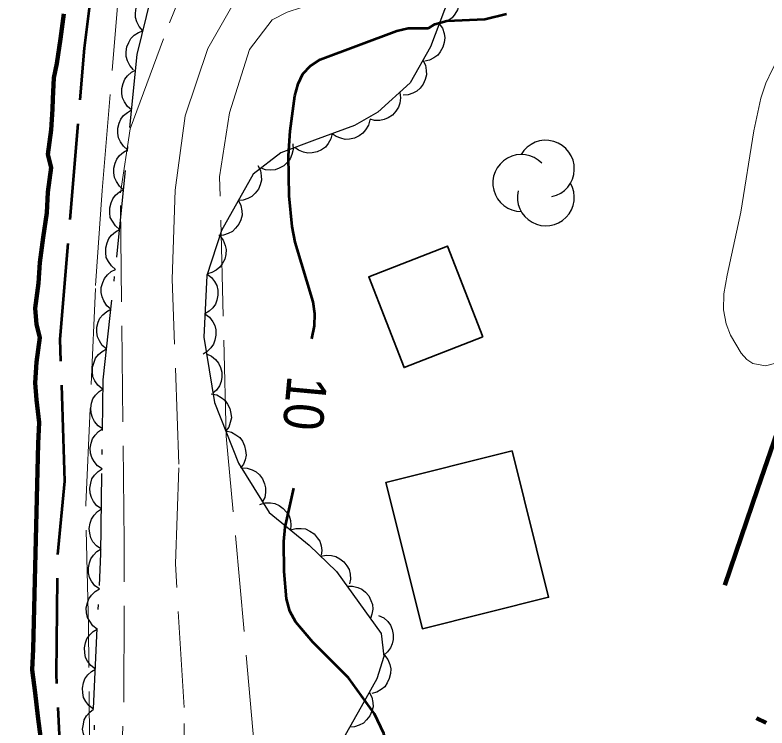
# Model space of a CAD drawing. Extents: x 355726 to 357533, y 5103782 to 5105258.
# Drawn here: x 355987.7 to 356015.89, y 5104906.29 to 5104933 of the extents above; entities that cross this region are included whole.
import ezdxf
from ezdxf.enums import TextEntityAlignment as Align

# ---------------------------------------------------------------- set-up
doc = ezdxf.new("R2010")
doc.units = 0
doc.header["$LTSCALE"] = 0.6
for name, pattern in [('DASH_DOUBLE_DOT', [9.2, 5, -1.2, 0.3, -1.2, 0.3, -1.2]), ('DOT_DASHED', [7.7, 5, -1.2, 0.3, -1.2]), ('LONG_DASHED', [7.5, 6, -1.5])]:
    doc.linetypes.add(name, pattern=pattern)
for name, color, linetype, lineweight in [('1', 7, 'LONG_DASHED', 53), ('2', 7, 'LONG_DASHED', 13), ('3', 7, 'Continuous', 140), ('31', 7, 'Continuous', 35), ('37', 7, 'Continuous', 13), ('4', 7, 'DASH_DOUBLE_DOT', 53), ('44', 7, 'Continuous', 25)]:
    doc.layers.add(name, color=color, linetype=linetype, lineweight=lineweight)

msp = doc.modelspace()

# ---------------------------------------------------------------- linework, layer by layer
at = {"layer": '1'}
for points in [[(355995.93, 5104844.99), (355995.69, 5104847.03), (355994.96, 5104852.24), (355993.97, 5104856.3), (355993.41, 5104859.72), (355992.6, 5104866.38), (355992.34, 5104868.93), (355991.55, 5104873.68), (355991.05, 5104879.67), (355990.3, 5104883.79), (355989.66, 5104889.36), (355989.42, 5104892.1), (355989.23, 5104895.81), (355989.55, 5104899.53), (355989.49, 5104903.47), (355989.25, 5104908.31), (355989.3, 5104912.79), (355989.57, 5104915.54), (355989.39, 5104920.85), (355990.3, 5104931.75), (355991.2, 5104938.96)], [(356003.2, 5104932.5), (356003.43, 5104932.65), (356003.88, 5104932.78), (356005.31, 5104932.84), (356006.12, 5104933.04)]]:
    msp.add_lwpolyline(points, dxfattribs=at)
at = {"layer": '1', "linetype": 'Continuous'}
for points in [[(355998.83, 5104920.87), (355998.92, 5104921.36), (355998.94, 5104921.8), (355998.87, 5104922.26), (355998.2, 5104924.49), (355998.09, 5104925.08), (355997.97, 5104926.23), (355997.95, 5104927.72), (355998.01, 5104928.66), (355998.19, 5104929.97), (355998.31, 5104930.42), (355998.49, 5104930.79), (355998.78, 5104931.09), (355999.14, 5104931.33), (356002.01, 5104932.4), (356002.44, 5104932.51), (356003.2, 5104932.5)], [(356005.24, 5104887.88), (356005.05, 5104890.29), (356004.77, 5104891.9), (356004.11, 5104894.25), (356003.96, 5104894.94), (356003.53, 5104898.7), (356002.86, 5104900.9), (356002.43, 5104902.99), (356001.83, 5104904.73), (356001.52, 5104906.09), (356001.17, 5104906.82), (356000.2, 5104908.17), (355998.86, 5104909.51), (355998.23, 5104910.26), (355998, 5104910.67), (355997.88, 5104911.13), (355997.79, 5104912.16), (355997.78, 5104913.28), (355997.82, 5104913.82), (355998.15, 5104915.28)]]:
    msp.add_lwpolyline(points, dxfattribs=at)
at = {"layer": '2'}
for points in [[(355996.85, 5104844.58), (355996.34, 5104849.47), (355995.85, 5104852.65), (355994.57, 5104857.97), (355994.01, 5104862.78), (355992.85, 5104869.54), (355992.28, 5104875.56), (355991.8, 5104881.73), (355990.57, 5104890.83), (355990.45, 5104892.9), (355990.48, 5104895.58), (355990.41, 5104897.92), (355990.51, 5104904.06), (355990.45, 5104910.1), (355990.35, 5104914.66), (355990.72, 5104922.86), (355990.96, 5104926.43), (355991.87, 5104937.32), (355992.2, 5104940.54), (355992.65, 5104949.4), (355992.59, 5104951.93), (355992.29, 5104955.8), (355988.9, 5104977.65), (355987.7, 5104986.35)], [(355998.45, 5104845.89), (355998.09, 5104847.2), (355997.82, 5104848.65), (355997.34, 5104850.62), (355996.85, 5104853.79), (355995.7, 5104861.43), (355995.31, 5104865.65), (355995.21, 5104867.41), (355994.94, 5104868.86), (355993.87, 5104873.66), (355993.14, 5104877.47), (355992.93, 5104879.38), (355992.85, 5104883.55), (355991.58, 5104893.8), (355991.35, 5104896.97), (355991.26, 5104899.36), (355991.61, 5104902.77), (355991.78, 5104907.27), (355991.79, 5104913.26), (355991.65, 5104926.34), (355992.01, 5104928.73), (355993.49, 5104932.7), (355995.39, 5104937.43)], [(355997.29, 5104900.18), (355997.22, 5104902.14), (355996.69, 5104905.43), (355995.62, 5104917.22), (355995.37, 5104926.94), (355995.74, 5104929.33), (355996.49, 5104931.7), (355997.34, 5104932.82), (355997.9, 5104933.1), (356000.13, 5104933.84), (356001.32, 5104934.17), (356003.64, 5104935.05), (356004.14, 5104935.57), (356004.4, 5104936.03), (356004.27, 5104936.5), (356003.75, 5104936.99), (356003.21, 5104937.3)], [(355994.1, 5104889.78), (355993.84, 5104893.04), (355993.83, 5104895.01), (355993.7, 5104896.78), (355993.69, 5104897.97), (355993.8, 5104900.15), (355994.05, 5104902.86), (355994.04, 5104907.06), (355993.71, 5104912.44), (355993.84, 5104916.17), (355993.59, 5104923.1), (355993.7, 5104926.44), (355994.08, 5104929.22), (355994.93, 5104931.74), (355995.88, 5104933.4)]]:
    msp.add_lwpolyline(points, dxfattribs=at)
at = {"layer": '2', "linetype": 'Continuous'}
msp.add_lwpolyline([(356016.7, 5104920.08), (356015.83, 5104919.86), (356015.36, 5104919.95), (356015.13, 5104920.09), (356014.92, 5104920.33), (356014.52, 5104921), (356014.35, 5104921.43), (356014.25, 5104921.95), (356014.27, 5104922.55), (356014.39, 5104923.25), (356014.91, 5104925.61), (356015.39, 5104928.66), (356015.66, 5104929.88), (356015.84, 5104930.44), (356016.08, 5104930.94), (356016.98, 5104932.62), (356017.49, 5104933.47), (356017.78, 5104933.9), (356018.12, 5104934.26), (356018.44, 5104934.8), (356018.82, 5104934.75), (356019.52, 5104934.55), (356020.56, 5104934.08)], dxfattribs=at)
at = {"layer": '3'}
msp.add_line((356015.49, 5104906.66), (356015.85, 5104906.49), dxfattribs=at)
at = {"layer": '31'}
for points in [[(356005.23, 5104920.94), (356002.28, 5104919.79), (356000.96, 5104923.19), (356003.91, 5104924.34), (356005.23, 5104920.94)], [(356006.33, 5104916.67), (356007.7, 5104911.19), (356002.97, 5104910.01), (356001.6, 5104915.49), (356006.33, 5104916.67)]]:
    msp.add_lwpolyline(points, close=True, dxfattribs=at)
at = {"layer": '37', "lineweight": 90}
msp.add_lwpolyline([(356014.31, 5104911.64), (356015.53, 5104915.24), (356017.13, 5104919.87)], dxfattribs=at)
at = {"layer": '4', "linetype": 'Continuous', "lineweight": 90}
msp.add_lwpolyline([(355989.53, 5104933.04), (355989.4, 5104932.11), (355989.27, 5104931.18), (355989.16, 5104930.64), (355989.12, 5104929.86), (355989.1, 5104929.47), (355989.06, 5104928.69), (355988.93, 5104927.77), (355989.06, 5104927.29), (355988.93, 5104926.36), (355988.89, 5104925.59), (355988.76, 5104924.66), (355988.63, 5104923.73), (355988.58, 5104922.95), (355988.46, 5104922.02), (355988.5, 5104921.4), (355988.63, 5104920.92), (355988.5, 5104919.99), (355988.46, 5104919.22), (355988.5, 5104918.59), (355988.61, 5104917.73), (355988.57, 5104916.95), (355988.38, 5104909.25), (355988.34, 5104908.47), (355988.45, 5104907.61), (355988.56, 5104906.74), (355988.67, 5104905.88)], dxfattribs=at)
at = {"layer": '44', "linetype": 'DOT_DASHED'}
for points in [[(355990.89, 5104902.51), (355990.64, 5104907.02), (355990.92, 5104912.82), (355991, 5104919.33), (355991.54, 5104924.19), (355992.28, 5104931.52), (355993.34, 5104935.88)], [(356004.09, 5104933.95), (356003.27, 5104931.81), (356002.51, 5104930.46), (356001.3, 5104929.36), (356000.42, 5104928.86), (355998.93, 5104928.31), (355997.66, 5104927.83), (355996.62, 5104927.03), (355995.44, 5104924.92), (355994.89, 5104923.24), (355994.78, 5104920.93), (355995.18, 5104918.49), (355996.08, 5104916.21), (355997.23, 5104914.37), (355998.72, 5104913.14), (355999.75, 5104912.16), (356001.42, 5104909.83), (356001.53, 5104908.97), (356001.26, 5104908.14), (356000.67, 5104907.08), (356000.08, 5104906.03)]]:
    msp.add_lwpolyline(points, dxfattribs=at)
at = {"layer": '44'}
for points in [[(356004.14, 5104934.07), (356004.26, 5104933.9), (356004.32, 5104933.71), (356004.35, 5104933.54), (356004.33, 5104933.37), (356004.28, 5104933.19), (356004.18, 5104933.03), (356004.08, 5104932.89), (356003.94, 5104932.79), (356003.77, 5104932.71), (356003.6, 5104932.67)], [(355992.49, 5104932.4), (355992.35, 5104932.56), (355992.27, 5104932.74), (355992.22, 5104932.9), (355992.21, 5104933.07), (355992.24, 5104933.26), (355992.32, 5104933.43), (355992.4, 5104933.57), (355992.53, 5104933.69), (355992.68, 5104933.8), (355992.85, 5104933.86)], [(356003.6, 5104932.67), (356003.72, 5104932.5), (356003.78, 5104932.3), (356003.81, 5104932.14), (356003.79, 5104931.97), (356003.74, 5104931.79), (356003.64, 5104931.62), (356003.55, 5104931.49), (356003.4, 5104931.39), (356003.24, 5104931.31), (356003.06, 5104931.27)], [(355992.14, 5104930.94), (355992, 5104931.1), (355991.91, 5104931.28), (355991.86, 5104931.44), (355991.86, 5104931.62), (355991.89, 5104931.8), (355991.96, 5104931.97), (355992.04, 5104932.12), (355992.17, 5104932.24), (355992.33, 5104932.34), (355992.49, 5104932.4)], [(356002.99, 5104931.3), (356003.08, 5104931.12), (356003.11, 5104930.92), (356003.12, 5104930.75), (356003.07, 5104930.58), (356003, 5104930.41), (356002.88, 5104930.26), (356002.76, 5104930.15), (356002.61, 5104930.07), (356002.43, 5104930.01), (356002.25, 5104930)], [(355992.07, 5104929.44), (355991.91, 5104929.57), (355991.8, 5104929.74), (355991.73, 5104929.89), (355991.7, 5104930.06), (355991.7, 5104930.25), (355991.75, 5104930.43), (355991.81, 5104930.59), (355991.92, 5104930.72), (355992.06, 5104930.85), (355992.22, 5104930.93)], [(356002.12, 5104930.1), (356002.15, 5104929.9), (356002.12, 5104929.7), (356002.07, 5104929.54), (356001.97, 5104929.39), (356001.85, 5104929.25), (356001.69, 5104929.15), (356001.54, 5104929.08), (356001.37, 5104929.05), (356001.18, 5104929.05), (356001.01, 5104929.09)], [(355991.92, 5104927.95), (355991.76, 5104928.08), (355991.65, 5104928.25), (355991.58, 5104928.4), (355991.55, 5104928.57), (355991.55, 5104928.76), (355991.6, 5104928.94), (355991.66, 5104929.09), (355991.77, 5104929.23), (355991.91, 5104929.35), (355992.07, 5104929.44)], [(356001, 5104929.07), (356000.95, 5104928.87), (356000.84, 5104928.7), (356000.74, 5104928.57), (356000.6, 5104928.47), (356000.43, 5104928.39), (356000.24, 5104928.35), (356000.08, 5104928.34), (355999.91, 5104928.38), (355999.74, 5104928.45), (355999.59, 5104928.55)], [(355999.59, 5104928.56), (355999.54, 5104928.36), (355999.44, 5104928.18), (355999.34, 5104928.05), (355999.19, 5104927.95), (355999.03, 5104927.87), (355998.84, 5104927.83), (355998.68, 5104927.82), (355998.51, 5104927.86), (355998.33, 5104927.93), (355998.19, 5104928.03)], [(355998.11, 5104928.17), (355998.12, 5104927.96), (355998.07, 5104927.77), (355998.01, 5104927.61), (355997.9, 5104927.47), (355997.77, 5104927.35), (355997.6, 5104927.26), (355997.45, 5104927.2), (355997.27, 5104927.18), (355997.09, 5104927.2), (355996.92, 5104927.26)], [(355991.77, 5104926.45), (355991.61, 5104926.59), (355991.5, 5104926.76), (355991.43, 5104926.91), (355991.4, 5104927.08), (355991.4, 5104927.26), (355991.45, 5104927.45), (355991.51, 5104927.6), (355991.62, 5104927.74), (355991.76, 5104927.86), (355991.92, 5104927.95)], [(355996.8, 5104927.36), (355996.9, 5104927.17), (355996.93, 5104926.97), (355996.94, 5104926.81), (355996.89, 5104926.63), (355996.82, 5104926.47), (355996.7, 5104926.32), (355996.58, 5104926.2), (355996.43, 5104926.12), (355996.25, 5104926.06), (355996.07, 5104926.05)], [(355991.62, 5104924.96), (355991.46, 5104925.1), (355991.35, 5104925.27), (355991.27, 5104925.41), (355991.25, 5104925.59), (355991.25, 5104925.77), (355991.3, 5104925.96), (355991.36, 5104926.11), (355991.47, 5104926.25), (355991.61, 5104926.37), (355991.77, 5104926.45)], [(355996.07, 5104926.05), (355996.16, 5104925.86), (355996.2, 5104925.66), (355996.21, 5104925.5), (355996.16, 5104925.33), (355996.09, 5104925.16), (355995.97, 5104925.01), (355995.85, 5104924.89), (355995.69, 5104924.81), (355995.52, 5104924.75), (355995.34, 5104924.74)], [(355991.47, 5104923.47), (355991.31, 5104923.6), (355991.2, 5104923.77), (355991.12, 5104923.92), (355991.1, 5104924.1), (355991.1, 5104924.28), (355991.15, 5104924.46), (355991.21, 5104924.62), (355991.32, 5104924.75), (355991.46, 5104924.88), (355991.62, 5104924.96)], [(355995.38, 5104924.72), (355995.5, 5104924.56), (355995.58, 5104924.37), (355995.61, 5104924.21), (355995.6, 5104924.03), (355995.56, 5104923.85), (355995.47, 5104923.68), (355995.38, 5104923.55), (355995.24, 5104923.44), (355995.08, 5104923.35), (355994.91, 5104923.3)], [(355991.29, 5104921.98), (355991.14, 5104922.11), (355991.03, 5104922.29), (355990.96, 5104922.44), (355990.93, 5104922.61), (355990.93, 5104922.79), (355990.99, 5104922.98), (355991.05, 5104923.13), (355991.16, 5104923.26), (355991.3, 5104923.39), (355991.46, 5104923.47)], [(355994.89, 5104923.3), (355995.06, 5104923.17), (355995.18, 5104923.01), (355995.26, 5104922.87), (355995.3, 5104922.69), (355995.3, 5104922.51), (355995.26, 5104922.32), (355995.21, 5104922.17), (355995.11, 5104922.03), (355994.98, 5104921.9), (355994.82, 5104921.8)], [(355991.13, 5104920.49), (355990.97, 5104920.62), (355990.86, 5104920.79), (355990.79, 5104920.94), (355990.76, 5104921.12), (355990.77, 5104921.3), (355990.82, 5104921.49), (355990.88, 5104921.64), (355990.99, 5104921.77), (355991.14, 5104921.89), (355991.29, 5104921.98)], [(355994.82, 5104921.8), (355994.99, 5104921.68), (355995.11, 5104921.51), (355995.19, 5104921.37), (355995.23, 5104921.2), (355995.23, 5104921.01), (355995.19, 5104920.82), (355995.14, 5104920.67), (355995.04, 5104920.53), (355994.9, 5104920.4), (355994.75, 5104920.3)], [(355990.96, 5104919), (355990.8, 5104919.13), (355990.69, 5104919.3), (355990.62, 5104919.45), (355990.6, 5104919.63), (355990.6, 5104919.81), (355990.66, 5104920), (355990.72, 5104920.15), (355990.83, 5104920.28), (355990.97, 5104920.4), (355991.13, 5104920.49)], [(355994.88, 5104920.31), (355995.07, 5104920.22), (355995.22, 5104920.09), (355995.33, 5104919.96), (355995.4, 5104919.8), (355995.45, 5104919.62), (355995.45, 5104919.43), (355995.43, 5104919.27), (355995.36, 5104919.11), (355995.25, 5104918.95), (355995.12, 5104918.83)], [(355990.98, 5104917.5), (355990.81, 5104917.61), (355990.68, 5104917.77), (355990.6, 5104917.92), (355990.55, 5104918.09), (355990.54, 5104918.27), (355990.57, 5104918.46), (355990.62, 5104918.62), (355990.72, 5104918.76), (355990.85, 5104918.9), (355991, 5104919)], [(355995.05, 5104918.81), (355995.26, 5104918.77), (355995.43, 5104918.67), (355995.57, 5104918.57), (355995.67, 5104918.42), (355995.75, 5104918.26), (355995.79, 5104918.07), (355995.81, 5104917.91), (355995.77, 5104917.74), (355995.71, 5104917.56), (355995.6, 5104917.42)], [(355990.96, 5104916), (355990.79, 5104916.11), (355990.66, 5104916.27), (355990.58, 5104916.42), (355990.53, 5104916.59), (355990.52, 5104916.77), (355990.55, 5104916.96), (355990.6, 5104917.12), (355990.7, 5104917.26), (355990.83, 5104917.4), (355990.98, 5104917.5)], [(355995.6, 5104917.42), (355995.81, 5104917.37), (355995.98, 5104917.27), (355996.12, 5104917.17), (355996.22, 5104917.03), (355996.3, 5104916.86), (355996.34, 5104916.68), (355996.36, 5104916.51), (355996.32, 5104916.34), (355996.26, 5104916.17), (355996.15, 5104916.02)], [(355990.94, 5104914.5), (355990.77, 5104914.61), (355990.64, 5104914.77), (355990.56, 5104914.92), (355990.52, 5104915.09), (355990.5, 5104915.27), (355990.54, 5104915.46), (355990.58, 5104915.62), (355990.68, 5104915.76), (355990.81, 5104915.9), (355990.96, 5104916)], [(355996.19, 5104916.04), (355996.4, 5104916.03), (355996.59, 5104915.96), (355996.74, 5104915.89), (355996.86, 5104915.77), (355996.98, 5104915.62), (355997.05, 5104915.44), (355997.09, 5104915.29), (355997.09, 5104915.11), (355997.06, 5104914.93), (355996.98, 5104914.77)], [(355996.87, 5104914.67), (355997.07, 5104914.73), (355997.27, 5104914.72), (355997.44, 5104914.7), (355997.6, 5104914.63), (355997.75, 5104914.52), (355997.87, 5104914.38), (355997.97, 5104914.24), (355998.02, 5104914.07), (355998.04, 5104913.89), (355998.03, 5104913.71)], [(355990.92, 5104913), (355990.75, 5104913.11), (355990.62, 5104913.27), (355990.54, 5104913.42), (355990.5, 5104913.59), (355990.48, 5104913.77), (355990.52, 5104913.96), (355990.56, 5104914.12), (355990.66, 5104914.26), (355990.79, 5104914.4), (355990.94, 5104914.5)], [(355998.03, 5104913.71), (355998.23, 5104913.77), (355998.43, 5104913.77), (355998.59, 5104913.75), (355998.75, 5104913.67), (355998.91, 5104913.57), (355999.03, 5104913.42), (355999.12, 5104913.29), (355999.18, 5104913.12), (355999.2, 5104912.94), (355999.18, 5104912.76)], [(355990.86, 5104911.5), (355990.69, 5104911.62), (355990.57, 5104911.79), (355990.49, 5104911.93), (355990.45, 5104912.1), (355990.45, 5104912.29), (355990.49, 5104912.48), (355990.54, 5104912.63), (355990.64, 5104912.77), (355990.77, 5104912.9), (355990.93, 5104913)], [(355999.16, 5104912.73), (355999.36, 5104912.77), (355999.56, 5104912.75), (355999.72, 5104912.72), (355999.88, 5104912.63), (356000.02, 5104912.52), (356000.14, 5104912.37), (356000.22, 5104912.23), (356000.26, 5104912.05), (356000.27, 5104911.87), (356000.24, 5104911.69)], [(355990.78, 5104910), (355990.62, 5104910.12), (355990.5, 5104910.29), (355990.42, 5104910.43), (355990.38, 5104910.61), (355990.37, 5104910.79), (355990.41, 5104910.98), (355990.47, 5104911.13), (355990.57, 5104911.27), (355990.7, 5104911.4), (355990.86, 5104911.5)], [(356000.15, 5104911.61), (356000.35, 5104911.61), (356000.55, 5104911.56), (356000.7, 5104911.49), (356000.84, 5104911.38), (356000.96, 5104911.24), (356001.04, 5104911.07), (356001.1, 5104910.92), (356001.11, 5104910.74), (356001.08, 5104910.56), (356001.02, 5104910.39)], [(356001.33, 5104910.51), (356001.52, 5104910.42), (356001.67, 5104910.28), (356001.77, 5104910.15), (356001.84, 5104909.98), (356001.87, 5104909.8), (356001.87, 5104909.61), (356001.84, 5104909.45), (356001.77, 5104909.29), (356001.66, 5104909.14), (356001.52, 5104909.02)], [(355990.71, 5104908.5), (355990.54, 5104908.63), (355990.42, 5104908.79), (355990.34, 5104908.93), (355990.31, 5104909.11), (355990.3, 5104909.29), (355990.34, 5104909.48), (355990.39, 5104909.63), (355990.5, 5104909.78), (355990.63, 5104909.91), (355990.78, 5104910)], [(356001.55, 5104909.02), (356001.67, 5104908.86), (356001.75, 5104908.67), (356001.79, 5104908.51), (356001.78, 5104908.33), (356001.73, 5104908.15), (356001.65, 5104907.98), (356001.56, 5104907.84), (356001.42, 5104907.73), (356001.26, 5104907.64), (356001.08, 5104907.59)], [(355990.64, 5104907), (355990.47, 5104907.13), (355990.35, 5104907.29), (355990.27, 5104907.44), (355990.24, 5104907.61), (355990.23, 5104907.79), (355990.27, 5104907.98), (355990.32, 5104908.14), (355990.43, 5104908.28), (355990.56, 5104908.41), (355990.71, 5104908.5)], [(356000.98, 5104907.64), (356001.08, 5104907.45), (356001.11, 5104907.25), (356001.12, 5104907.09), (356001.07, 5104906.92), (356001, 5104906.75), (356000.88, 5104906.6), (356000.76, 5104906.48), (356000.6, 5104906.4), (356000.43, 5104906.34), (356000.25, 5104906.33)], [(355990.72, 5104905.5), (355990.54, 5104905.61), (355990.41, 5104905.76), (355990.31, 5104905.9), (355990.26, 5104906.07), (355990.23, 5104906.25), (355990.26, 5104906.44), (355990.29, 5104906.6), (355990.38, 5104906.75), (355990.5, 5104906.89), (355990.64, 5104907)]]:
    msp.add_lwpolyline(points, dxfattribs=at)
for centre, start, end in [((356007.596, 5104927.238), 282.2692, 149.7263), ((356006.678, 5104926.704), 44.1154, 269.804), ((356007.596, 5104926.17), 166.9369, 29.6212)]:
    msp.add_arc(centre, 1.068, start, end, dxfattribs=at)

# ---------------------------------------------------------------- texts
at = {"layer": '1', "width": 0.9}
msp.add_text('10', height=1.5, rotation=264.704, dxfattribs=at).set_placement((355997.824, 5104918.519), align=Align.CENTER)

doc.saveas('drawing.dxf')
